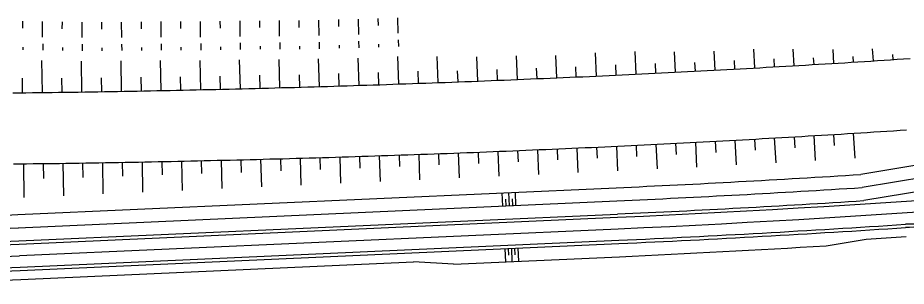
# Model space of a CAD drawing. Extents: x -552278 to -547230, y -1151007 to -1148251.
# Drawn here: x -548162.7 to -548027.4, y -1149969.8 to -1149929 of the extents above; entities that cross this region are included whole.
import ezdxf

# ---------------------------------------------------------------- set-up
doc = ezdxf.new("R2010")
doc.units = 0
doc.layers.add('u_trat navrh', color=7, linetype='Continuous')

msp = doc.modelspace()

# ---------------------------------------------------------------- linework, layer by layer
at = {"layer": 'u_trat navrh'}
for p, q in [((-548161.96, -1149929.56), (-548161.98, -1149930.62)), ((-548158.96, -1149929.61), (-548158.99, -1149931.96)), ((-548155.95, -1149929.66), (-548155.97, -1149930.72)), ((-548152.94, -1149929.69), (-548152.96, -1149932.04)), ((-548149.94, -1149929.7), (-548149.93, -1149930.76)), ((-548146.93, -1149929.67), (-548146.9, -1149932.02)), ((-548143.92, -1149929.63), (-548143.92, -1149930.69)), ((-548140.92, -1149929.61), (-548140.9, -1149931.96)), ((-548137.91, -1149929.6), (-548137.91, -1149930.66)), ((-548134.9, -1149929.6), (-548134.9, -1149931.95)), ((-548131.9, -1149929.55), (-548131.88, -1149930.61)), ((-548128.89, -1149929.5), (-548128.86, -1149931.85)), ((-548125.88, -1149929.46), (-548125.87, -1149930.52)), ((-548122.88, -1149929.45), (-548122.88, -1149931.8)), ((-548119.87, -1149929.45), (-548119.86, -1149930.51)), ((-548116.86, -1149929.38), (-548116.81, -1149931.73)), ((-548113.86, -1149929.3), (-548113.83, -1149930.36)), ((-548110.85, -1149929.22), (-548110.79, -1149931.57)), ((-548107.85, -1149929.12), (-548107.81, -1149930.18)), ((-548104.84, -1149929.02), (-548104.78, -1149931.37)), ((-548122.73, -1149933.8), (-548122.73, -1149932.8)), ((-548116.71, -1149933.73), (-548116.73, -1149932.73)), ((-548110.69, -1149933.57), (-548110.72, -1149932.57)), ((-548104.67, -1149933.37), (-548104.68, -1149932.37)), ((-548161.86, -1149933.92), (-548161.85, -1149933.47)), ((-548158.85, -1149933.97), (-548158.83, -1149932.97)), ((-548155.84, -1149934.01), (-548155.83, -1149933.56)), ((-548152.83, -1149934.04), (-548152.82, -1149933.04)), ((-548149.82, -1149934.05), (-548149.82, -1149933.6)), ((-548146.81, -1149934.02), (-548146.82, -1149933.02)), ((-548143.8, -1149933.98), (-548143.8, -1149933.53)), ((-548140.79, -1149933.96), (-548140.8, -1149932.96)), ((-548137.78, -1149933.95), (-548137.78, -1149933.5)), ((-548134.77, -1149933.95), (-548134.77, -1149932.95)), ((-548131.76, -1149933.9), (-548131.77, -1149933.45)), ((-548128.75, -1149933.85), (-548128.76, -1149932.85)), ((-548125.74, -1149933.81), (-548125.74, -1149933.36)), ((-548119.72, -1149933.8), (-548119.72, -1149933.35)), ((-548113.7, -1149933.65), (-548113.71, -1149933.2)), ((-548107.68, -1149933.47), (-548107.7, -1149933.02)), ((-548068.51, -1149937.59), (-548068.67, -1149934.15)), ((-548056.46, -1149936.98), (-548056.61, -1149934.09)), ((-548050.43, -1149936.65), (-548050.59, -1149933.81)), ((-548044.41, -1149936.31), (-548044.56, -1149933.78)), ((-548038.39, -1149935.95), (-548038.51, -1149933.87)), ((-548032.36, -1149935.58), (-548032.48, -1149933.74)), ((-548158.95, -1149940.39), (-548159.02, -1149935.52)), ((-548140.86, -1149940.09), (-548140.95, -1149935.52)), ((-548134.83, -1149939.96), (-548134.93, -1149935.51)), ((-548128.79, -1149939.82), (-548128.9, -1149935.41)), ((-548122.76, -1149939.66), (-548122.88, -1149935.36)), ((-548116.73, -1149939.49), (-548116.86, -1149935.29)), ((-548110.7, -1149939.3), (-548110.84, -1149935.14)), ((-548104.67, -1149939.1), (-548104.82, -1149934.93)), ((-548098.64, -1149938.88), (-548098.79, -1149934.93)), ((-548092.62, -1149938.65), (-548092.76, -1149934.94)), ((-548086.59, -1149938.41), (-548086.74, -1149934.8)), ((-548080.6, -1149938.16), (-548080.75, -1149934.75)), ((-548074.53, -1149937.88), (-548074.7, -1149934.37)), ((-548062.48, -1149937.29), (-548062.64, -1149934.21)), ((-548053.44, -1149936.82), (-548053.51, -1149935.53)), ((-548047.42, -1149936.48), (-548047.49, -1149935.25)), ((-548041.4, -1149936.13), (-548041.46, -1149935.1)), ((-548035.38, -1149935.76), (-548035.43, -1149934.9)), ((-548029.35, -1149935.38), (-548029.4, -1149934.61)), ((-548152.92, -1149940.3), (-548152.99, -1149935.6)), ((-548146.89, -1149940.2), (-548146.97, -1149935.58)), ((-548089.6, -1149938.53), (-548089.67, -1149936.88)), ((-548083.6, -1149938.28), (-548083.66, -1149936.7)), ((-548077.61, -1149938.02), (-548077.68, -1149936.47)), ((-548071.52, -1149937.74), (-548071.59, -1149936.16)), ((-548065.49, -1149937.45), (-548065.57, -1149935.98)), ((-548059.47, -1149937.14), (-548059.54, -1149935.82)), ((-548161.97, -1149940.43), (-548162, -1149938.2)), ((-548155.94, -1149940.35), (-548155.97, -1149938.2)), ((-548149.91, -1149940.26), (-548149.94, -1149938.17)), ((-548143.87, -1149940.15), (-548143.91, -1149938.07)), ((-548137.84, -1149940.03), (-548137.89, -1149938)), ((-548131.81, -1149939.89), (-548131.86, -1149937.9)), ((-548125.78, -1149939.74), (-548125.83, -1149937.77)), ((-548119.75, -1149939.57), (-548119.8, -1149937.68)), ((-548113.72, -1149939.39), (-548113.78, -1149937.51)), ((-548107.69, -1149939.2), (-548107.75, -1149937.33)), ((-548101.66, -1149938.99), (-548101.72, -1149937.16)), ((-548095.63, -1149938.77), (-548095.69, -1149937.07)), ((-548053.46, -1149947.63), (-548053.26, -1149951.41)), ((-548050.46, -1149947.47), (-548050.36, -1149949.17)), ((-548047.45, -1149947.3), (-548047.23, -1149951.07)), ((-548044.44, -1149947.13), (-548044.34, -1149948.82)), ((-548041.43, -1149946.95), (-548041.21, -1149950.72)), ((-548038.43, -1149946.77), (-548038.32, -1149948.46)), ((-548035.42, -1149946.59), (-548035.19, -1149950.35)), ((-548002.88, -1149947.6), (-548034.28, -1149952.85)), ((-548080.54, -1149948.96), (-548080.47, -1149950.65)), ((-548077.53, -1149948.83), (-548077.37, -1149952.57)), ((-548074.52, -1149948.69), (-548074.45, -1149950.38)), ((-548071.51, -1149948.55), (-548071.34, -1149952.3)), ((-548068.51, -1149948.41), (-548068.42, -1149950.1)), ((-548065.5, -1149948.26), (-548065.31, -1149952.02)), ((-548062.49, -1149948.11), (-548062.4, -1149949.8)), ((-548059.48, -1149947.95), (-548059.28, -1149951.72)), ((-548056.47, -1149947.79), (-548056.38, -1149949.49)), ((-548119.68, -1149950.38), (-548119.56, -1149954.46)), ((-548116.67, -1149950.29), (-548116.61, -1149952.11)), ((-548113.66, -1149950.2), (-548113.53, -1149954.19)), ((-548110.64, -1149950.1), (-548110.59, -1149951.88)), ((-548107.63, -1149950.01), (-548107.5, -1149953.92)), ((-548104.62, -1149949.9), (-548104.56, -1149951.65)), ((-548101.61, -1149949.8), (-548101.48, -1149953.65)), ((-548098.6, -1149949.69), (-548098.54, -1149951.41)), ((-548095.59, -1149949.58), (-548095.45, -1149953.38)), ((-548092.58, -1149949.46), (-548092.52, -1149951.17)), ((-548089.57, -1149949.34), (-548089.42, -1149953.11)), ((-548086.56, -1149949.22), (-548086.49, -1149950.91)), ((-548083.55, -1149949.09), (-548083.39, -1149952.84)), ((-548161.84, -1149951.23), (-548161.78, -1149956.36)), ((-548158.83, -1149951.19), (-548158.8, -1149953.45)), ((-548155.82, -1149951.15), (-548155.75, -1149956.09)), ((-548152.81, -1149951.1), (-548152.77, -1149953.29)), ((-548149.79, -1149951.05), (-548149.72, -1149955.82)), ((-548146.78, -1149951), (-548146.74, -1149953.11)), ((-548143.77, -1149950.95), (-548143.68, -1149955.55)), ((-548140.76, -1149950.89), (-548140.72, -1149952.92)), ((-548137.75, -1149950.83), (-548137.65, -1149955.28)), ((-548134.74, -1149950.76), (-548134.69, -1149952.73)), ((-548131.72, -1149950.69), (-548131.62, -1149955.01)), ((-548128.71, -1149950.62), (-548128.66, -1149952.53)), ((-548125.7, -1149950.54), (-548125.59, -1149954.73)), ((-548122.69, -1149950.46), (-548122.64, -1149952.32)), ((-548024.15, -1149953.19), (-548034.05, -1149954.84)), ((-548162.7, -1149958.96), (-548071.52, -1149954.87)), ((-548088.8, -1149957.65), (-548088.89, -1149955.65)), ((-548087.8, -1149957.6), (-548087.89, -1149955.61)), ((-548086.8, -1149957.56), (-548086.89, -1149955.56)), ((-548023.92, -1149955.17), (-548033.83, -1149956.83)), ((-548162.61, -1149960.96), (-548071.43, -1149956.87)), ((-548088.3, -1149957.63), (-548088.35, -1149956.63)), ((-548087.3, -1149957.58), (-548087.35, -1149956.58)), ((-548162.52, -1149962.96), (-548071.34, -1149958.87)), ((-548162.49, -1149963.46), (-548071.32, -1149959.37)), ((-548162.42, -1149965.2), (-548071.24, -1149961.12)), ((-548162.34, -1149966.95), (-548071.16, -1149962.86)), ((-548162.32, -1149967.45), (-548071.14, -1149963.36)), ((-548039.56, -1149963.7), (-548033.45, -1149962.71)), ((-548088.51, -1149964.14), (-548088.42, -1149966.14)), ((-548088.01, -1149964.12), (-548087.96, -1149965.12)), ((-548087.51, -1149964.1), (-548087.42, -1149966.1)), ((-548087.01, -1149964.08), (-548086.97, -1149965.07)), ((-548086.51, -1149964.05), (-548086.42, -1149966.05)), ((-548162.25, -1149968.84), (-548102.43, -1149966.16)), ((-548096.31, -1149966.49), (-548102.43, -1149966.16)), ((-548096.31, -1149966.49), (-548071.05, -1149965.36))]:
    msp.add_line(p, q, dxfattribs=at)
for points in [[(-548163.46, -1149940.45), (-548162.46, -1149940.43), (-548161.47, -1149940.42), (-548160.47, -1149940.41), (-548159.47, -1149940.4), (-548158.47, -1149940.38), (-548157.47, -1149940.37), (-548156.47, -1149940.36), (-548155.47, -1149940.34), (-548154.47, -1149940.33), (-548153.48, -1149940.31), (-548152.48, -1149940.3), (-548151.48, -1149940.28), (-548150.48, -1149940.26), (-548149.48, -1149940.25), (-548148.48, -1149940.23), (-548147.48, -1149940.21), (-548146.49, -1149940.2), (-548145.49, -1149940.18), (-548144.49, -1149940.16), (-548143.49, -1149940.14), (-548142.49, -1149940.12), (-548141.49, -1149940.1), (-548140.49, -1149940.08), (-548139.5, -1149940.06), (-548138.5, -1149940.04), (-548137.5, -1149940.02), (-548136.5, -1149940), (-548135.5, -1149939.97), (-548134.5, -1149939.95), (-548133.5, -1149939.93), (-548132.51, -1149939.91), (-548131.51, -1149939.88), (-548130.51, -1149939.86), (-548129.51, -1149939.83), (-548128.51, -1149939.81), (-548127.51, -1149939.78), (-548126.52, -1149939.76), (-548125.52, -1149939.73), (-548124.52, -1149939.71), (-548123.52, -1149939.68), (-548122.52, -1149939.65), (-548121.52, -1149939.62), (-548120.53, -1149939.6), (-548119.53, -1149939.57), (-548118.53, -1149939.54), (-548117.53, -1149939.51), (-548116.53, -1149939.48), (-548115.53, -1149939.45), (-548114.54, -1149939.42), (-548113.54, -1149939.39), (-548112.54, -1149939.36), (-548111.54, -1149939.33), (-548110.54, -1149939.29), (-548109.54, -1149939.26), (-548108.55, -1149939.23), (-548107.55, -1149939.2), (-548106.55, -1149939.16), (-548105.55, -1149939.13), (-548104.55, -1149939.09), (-548103.56, -1149939.06), (-548102.56, -1149939.03), (-548101.56, -1149938.99), (-548100.56, -1149938.95), (-548099.56, -1149938.92), (-548098.56, -1149938.88), (-548097.57, -1149938.84), (-548096.57, -1149938.81), (-548095.57, -1149938.77), (-548094.57, -1149938.73), (-548093.57, -1149938.69), (-548092.58, -1149938.65), (-548091.58, -1149938.61), (-548090.58, -1149938.57), (-548089.58, -1149938.53), (-548088.58, -1149938.49), (-548087.59, -1149938.45), (-548086.59, -1149938.41), (-548085.59, -1149938.37), (-548084.59, -1149938.33), (-548083.6, -1149938.28), (-548082.6, -1149938.24), (-548081.6, -1149938.2), (-548080.6, -1149938.16), (-548079.6, -1149938.11), (-548078.61, -1149938.07), (-548077.61, -1149938.02), (-548076.61, -1149937.98), (-548075.61, -1149937.93), (-548074.62, -1149937.88), (-548073.62, -1149937.84), (-548072.62, -1149937.79), (-548071.62, -1149937.74), (-548070.63, -1149937.7), (-548069.63, -1149937.65), (-548068.63, -1149937.6), (-548067.63, -1149937.55), (-548066.64, -1149937.5), (-548065.64, -1149937.45), (-548064.64, -1149937.4), (-548063.64, -1149937.35), (-548062.65, -1149937.3), (-548061.65, -1149937.25), (-548060.65, -1149937.2), (-548059.65, -1149937.15), (-548058.66, -1149937.1), (-548057.66, -1149937.04), (-548056.66, -1149936.99), (-548055.66, -1149936.94), (-548054.67, -1149936.88), (-548053.67, -1149936.83), (-548052.67, -1149936.77), (-548051.67, -1149936.72), (-548050.68, -1149936.66), (-548049.68, -1149936.61), (-548048.68, -1149936.55), (-548047.69, -1149936.49), (-548046.69, -1149936.44), (-548045.69, -1149936.38), (-548044.69, -1149936.32), (-548043.7, -1149936.26), (-548042.7, -1149936.21), (-548041.7, -1149936.15), (-548040.71, -1149936.09), (-548039.71, -1149936.03), (-548038.71, -1149935.97), (-548037.72, -1149935.91), (-548036.72, -1149935.85), (-548035.72, -1149935.78), (-548034.73, -1149935.72), (-548033.73, -1149935.66), (-548032.73, -1149935.6), (-548031.73, -1149935.54), (-548030.74, -1149935.47), (-548029.74, -1149935.41), (-548028.74, -1149935.34), (-548027.75, -1149935.28), (-548026.75, -1149935.22)], [(-548163.36, -1149951.24), (-548162.36, -1149951.23), (-548161.35, -1149951.22), (-548160.35, -1149951.21), (-548159.35, -1149951.2), (-548158.35, -1149951.18), (-548157.35, -1149951.17), (-548156.35, -1149951.16), (-548155.35, -1149951.14), (-548154.35, -1149951.13), (-548153.34, -1149951.11), (-548152.34, -1149951.1), (-548151.34, -1149951.08), (-548150.34, -1149951.06), (-548149.34, -1149951.05), (-548148.34, -1149951.03), (-548147.34, -1149951.01), (-548146.34, -1149951), (-548145.33, -1149950.98), (-548144.33, -1149950.96), (-548143.33, -1149950.94), (-548142.33, -1149950.92), (-548141.33, -1149950.9), (-548140.33, -1149950.88), (-548139.33, -1149950.86), (-548138.33, -1149950.84), (-548137.33, -1149950.82), (-548136.32, -1149950.8), (-548135.32, -1149950.77), (-548134.32, -1149950.75), (-548133.32, -1149950.73), (-548132.32, -1149950.7), (-548131.32, -1149950.68), (-548130.32, -1149950.66), (-548129.32, -1149950.63), (-548128.32, -1149950.61), (-548127.31, -1149950.58), (-548126.31, -1149950.56), (-548125.31, -1149950.53), (-548124.31, -1149950.5), (-548123.31, -1149950.48), (-548122.31, -1149950.45), (-548121.31, -1149950.42), (-548120.31, -1149950.39), (-548119.31, -1149950.37), (-548118.31, -1149950.34), (-548117.31, -1149950.31), (-548116.3, -1149950.28), (-548115.3, -1149950.25), (-548114.3, -1149950.22), (-548113.3, -1149950.19), (-548112.3, -1149950.16), (-548111.3, -1149950.12), (-548110.3, -1149950.09), (-548109.3, -1149950.06), (-548108.3, -1149950.03), (-548107.3, -1149949.99), (-548106.3, -1149949.96), (-548105.3, -1149949.93), (-548104.29, -1149949.89), (-548103.29, -1149949.86), (-548102.29, -1149949.82), (-548101.29, -1149949.79), (-548100.29, -1149949.75), (-548099.29, -1149949.72), (-548098.29, -1149949.68), (-548097.29, -1149949.64), (-548096.29, -1149949.6), (-548095.29, -1149949.57), (-548094.29, -1149949.53), (-548093.29, -1149949.49), (-548092.29, -1149949.45), (-548091.29, -1149949.41), (-548090.29, -1149949.37), (-548089.29, -1149949.33), (-548088.28, -1149949.29), (-548087.28, -1149949.25), (-548086.28, -1149949.21), (-548085.28, -1149949.17), (-548084.28, -1149949.12), (-548083.28, -1149949.08), (-548082.28, -1149949.04), (-548081.28, -1149949), (-548080.28, -1149948.95), (-548079.28, -1149948.91), (-548078.28, -1149948.86), (-548077.28, -1149948.82), (-548076.28, -1149948.77), (-548075.28, -1149948.73), (-548074.28, -1149948.68), (-548073.28, -1149948.63), (-548072.28, -1149948.59), (-548071.28, -1149948.54), (-548070.28, -1149948.49), (-548069.28, -1149948.44), (-548068.28, -1149948.4), (-548067.28, -1149948.35), (-548066.28, -1149948.3), (-548065.28, -1149948.25), (-548064.28, -1149948.2), (-548063.28, -1149948.15), (-548062.28, -1149948.1), (-548061.28, -1149948.05), (-548060.28, -1149947.99), (-548059.28, -1149947.94), (-548058.28, -1149947.89), (-548057.28, -1149947.84), (-548056.28, -1149947.78), (-548055.28, -1149947.73), (-548054.28, -1149947.68), (-548053.28, -1149947.62), (-548052.28, -1149947.57), (-548051.28, -1149947.51), (-548050.28, -1149947.46), (-548049.28, -1149947.4), (-548048.28, -1149947.35), (-548047.28, -1149947.29), (-548046.28, -1149947.23), (-548045.28, -1149947.17), (-548044.28, -1149947.12), (-548043.28, -1149947.06), (-548042.28, -1149947), (-548041.28, -1149946.94), (-548040.28, -1149946.88), (-548039.28, -1149946.82), (-548038.28, -1149946.76), (-548037.28, -1149946.7), (-548036.28, -1149946.64), (-548035.28, -1149946.58), (-548034.28, -1149946.52), (-548033.29, -1149946.45), (-548032.29, -1149946.39), (-548031.29, -1149946.33), (-548030.29, -1149946.27), (-548029.29, -1149946.2), (-548028.29, -1149946.14), (-548027.29, -1149946.07)]]:
    msp.add_lwpolyline(points, dxfattribs=at)
for centre, radius, start, end in [((-548160.83, -1147963.12), 1998.25, 272.56748, 276.17665), ((-548160.83, -1147963.12), 2000, 272.56748, 276.17665), ((-548160.83, -1147963.12), 1993.75, 272.56748, 273.6391), ((-548160.83, -1147963.12), 1995.75, 272.56748, 273.64204), ((-548207.21, -1148966.21), 993.75, 265.60642, 272.56748), ((-548160.83, -1147963.12), 1997.75, 272.56748, 273.64498), ((-548207.21, -1148966.21), 995.75, 265.60642, 272.56748), ((-548207.21, -1148966.21), 997.75, 265.60642, 272.56748), ((-548160.83, -1147963.12), 2001.75, 272.56748, 273.81966), ((-548160.83, -1147963.12), 2002.25, 272.56748, 273.81966), ((-548026.48, -1149975.39), 15, 75.6215, 93.8197), ((-548026.48, -1149975.39), 14.5, 75.6215, 93.8197), ((-548207.21, -1148966.21), 998.25, 265.60642, 272.56748), ((-548160.83, -1147963.12), 2003.64, 273.64498, 273.81966), ((-548207.21, -1148966.21), 1000, 265.60642, 272.56748), ((-548160.83, -1147963.12), 2004.25, 272.56748, 273.46882), ((-548207.21, -1148966.21), 1001.75, 265.60642, 272.56748), ((-548207.21, -1148966.21), 1002.25, 265.60642, 272.56748), ((-548207.21, -1148966.21), 1003.64, 265.60642, 272.56748)]:
    msp.add_arc(centre, radius, start, end, dxfattribs=at)

doc.saveas('drawing.dxf')
